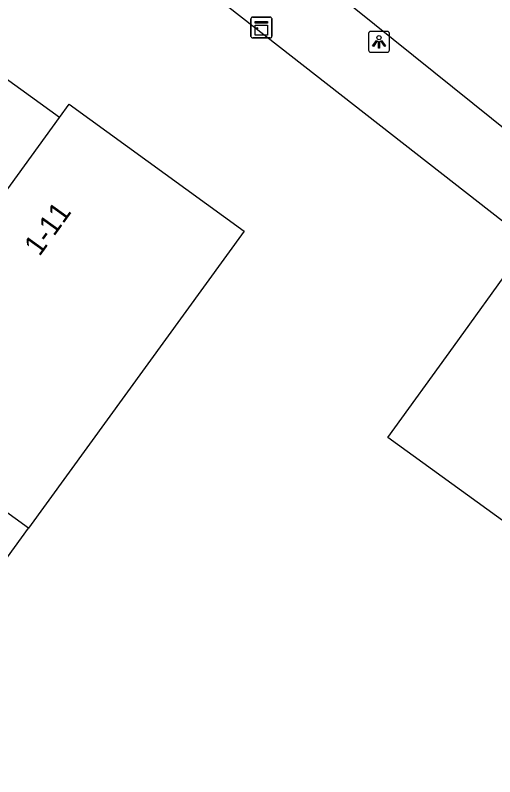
# Model space of a CAD drawing. Extents: x 159675 to 160530, y 382179 to 382901.
# Drawn here: x 160339.08 to 160362.08, y 382615.6 to 382652.14 of the extents above; entities that cross this region are included whole.
import ezdxf

# ---------------------------------------------------------------- set-up
doc = ezdxf.new("R2010")
doc.units = 0
for name, color, linetype in [('IMGEO_Kast', 7, 'Continuous'), ('IMGEO_Lichtpunt', 7, 'Continuous'), ('IMGEO_Pand', 7, 'Continuous'), ('IMGEO_Pand_nummerreeks', 7, 'Continuous'), ('IMGEO_Voetpad_open', 7, 'Continuous')]:
    doc.layers.add(name, color=color, linetype=linetype)

msp = doc.modelspace()

# ---------------------------------------------------------------- linework, layer by layer
at = {"layer": 'IMGEO_Kast'}
for p, q in [((160350.384, 382651.127), (160350.384, 382651.968)), ((160350.384, 382651.968), (160350.384, 382651.127)), ((160350.459, 382652.052), (160351.3, 382652.052)), ((160351.3, 382652.052), (160350.459, 382652.052)), ((160351.384, 382651.977), (160351.384, 382651.136)), ((160351.384, 382651.136), (160351.384, 382651.977)), ((160351.309, 382651.052), (160350.468, 382651.052)), ((160350.468, 382651.052), (160351.309, 382651.052))]:
    msp.add_line(p, q, dxfattribs=at)
for points in [[(160350.579, 382651.842), (160351.179, 382651.842), (160351.179, 382651.757), (160350.579, 382651.757), (160350.579, 382651.842)], [(160350.579, 382651.667), (160351.179, 382651.667), (160351.179, 382651.178), (160350.579, 382651.178), (160350.579, 382651.667)]]:
    msp.add_lwpolyline(points, dxfattribs=at)
msp.add_circle((160350.663, 382651.516), 0.0377, dxfattribs=at)
for centre, start, end in [((160350.462, 382651.974), 92.4484, 184.2845), ((160350.462, 382651.974), 92.4484, 184.2845), ((160351.306, 382651.974), 2.4484, 94.2845), ((160351.306, 382651.974), 2.4484, 94.2845), ((160350.462, 382651.13), 182.4484, 274.2845), ((160350.462, 382651.13), 182.4484, 274.2845), ((160351.306, 382651.13), 272.4484, 4.2845), ((160351.306, 382651.13), 272.4484, 4.2845)]:
    msp.add_arc(centre, 0.0779, start, end, dxfattribs=at)
at = {"layer": 'IMGEO_Lichtpunt'}
for p, q in [((160356.028, 382651.269), (160356.028, 382650.462)), ((160356.028, 382651.269), (160356.028, 382650.462)), ((160356.93, 382651.364), (160356.122, 382651.364)), ((160356.93, 382651.364), (160356.122, 382651.364)), ((160357.024, 382650.462), (160357.024, 382651.269)), ((160357.024, 382650.462), (160357.024, 382651.269)), ((160356.122, 382650.368), (160356.93, 382650.368)), ((160356.122, 382650.368), (160356.93, 382650.368))]:
    msp.add_line(p, q, dxfattribs=at)
for points in [[(160356.402, 382650.933), (160356.441, 382650.905), (160356.253, 382650.643), (160356.215, 382650.67), (160356.402, 382650.933)], [(160356.504, 382650.885), (160356.551, 382650.885), (160356.551, 382650.563), (160356.504, 382650.563), (160356.504, 382650.885)], [(160356.614, 382650.905), (160356.652, 382650.932), (160356.839, 382650.67), (160356.8, 382650.642), (160356.614, 382650.905)]]:
    msp.add_lwpolyline(points, dxfattribs=at)
msp.add_circle((160356.527, 382651.067), 0.0994, dxfattribs=at)
for centre, start, end in [((160356.122, 382651.269), 90, 180), ((160356.122, 382651.269), 90, 180), ((160356.93, 382651.269), 0, 90), ((160356.93, 382651.269), 0, 90), ((160356.122, 382650.462), 180, 270), ((160356.122, 382650.462), 180, 270), ((160356.93, 382650.462), 270, 0), ((160356.93, 382650.462), 270, 360)]:
    msp.add_arc(centre, 0.0946, start, end, dxfattribs=at)
at = {"layer": 'IMGEO_Pand'}
for points in [[(160341.198, 382647.23), (160341.661, 382647.868), (160350.057, 382641.78), (160339.718, 382627.522)], [(160331.322, 382633.61), (160341.198, 382647.23)], [(160371.199, 382621.562), (160356.943, 382631.886), (160360.093, 382636.235), (160363.025, 382640.284), (160363.685, 382639.806)], [(160339.718, 382627.522), (160331.322, 382633.61)], [(160329.387, 382613.273), (160339.718, 382627.522)]]:
    msp.add_lwpolyline(points, dxfattribs=at)
at = {"layer": 'IMGEO_Voetpad_open'}
for points in [[(160365.116, 382649.132), (160362.889, 382646.405), (160346.876, 382659.301), (160349.803, 382663.043)], [(160368.041, 382645.751), (160367.072, 382646.525), (160363.098, 382641.755), (160342.684, 382657.705)], [(160341.198, 382647.23), (160337.191, 382650.136)]]:
    msp.add_lwpolyline(points, dxfattribs=at)

# ---------------------------------------------------------------- texts
at = {"layer": 'IMGEO_Pand_nummerreeks'}
msp.add_text('1-11', height=1, rotation=54.2078, dxfattribs=at).set_placement((160340.24, 382640.532))

doc.saveas('drawing.dxf')
